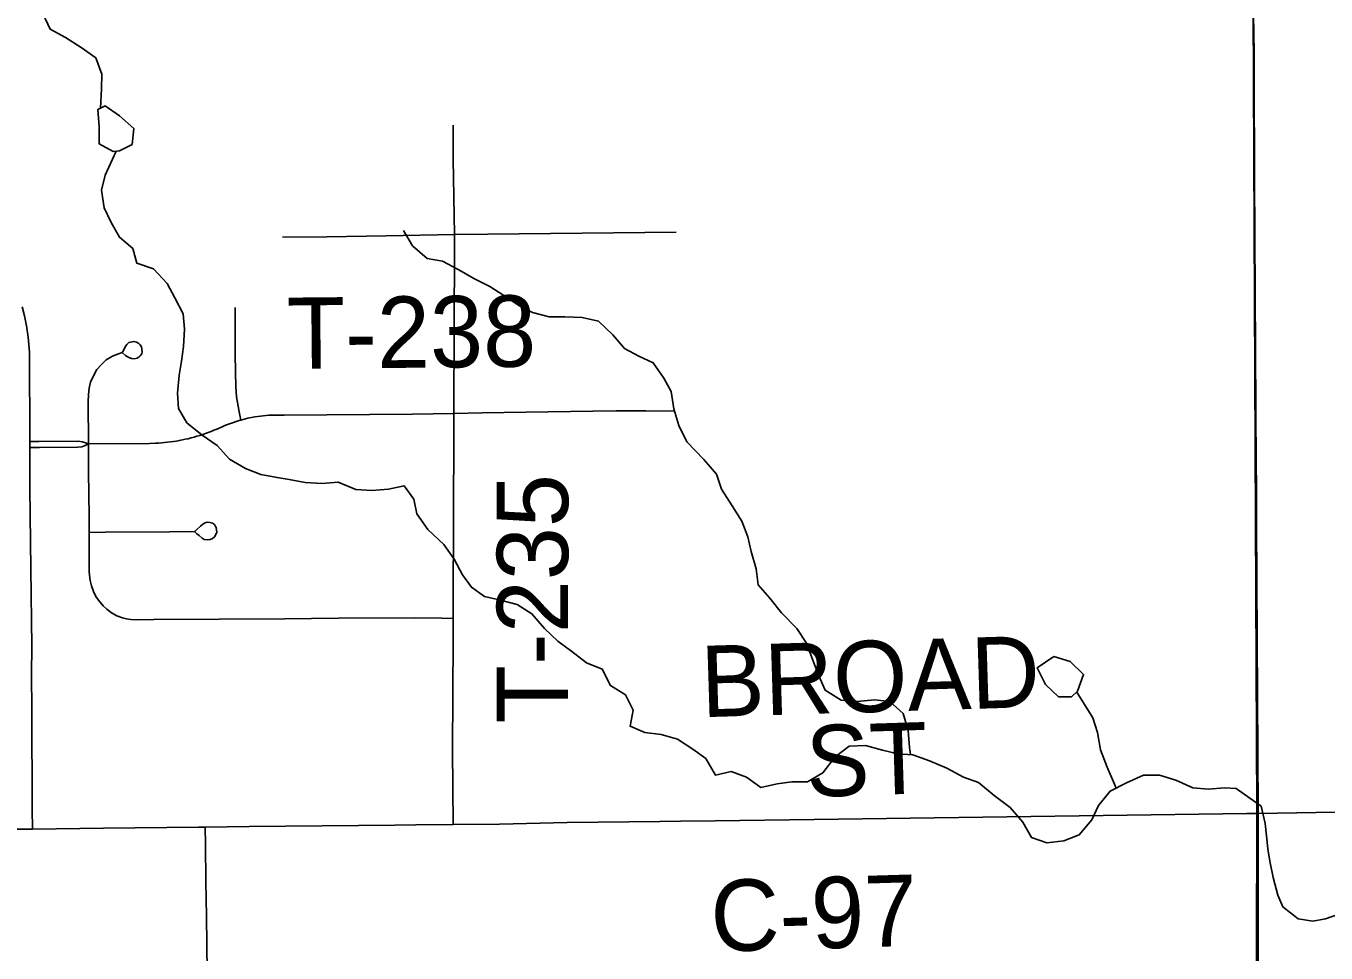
# Model space of a CAD drawing. Extents: x 0 to 34, y -5 to 22.
# Drawn here: x 3.028 to 4.064, y 18.997 to 19.735 of the extents above; entities that cross this region are included whole.
import ezdxf

# ---------------------------------------------------------------- set-up
doc = ezdxf.new("R2010")
doc.units = 0
for name, color, linetype in [('GM_X_City_Street', 7, 'Continuous'), ('GM_X_County_Road', 7, 'Continuous'), ('GM_X_County_Road_Text', 7, 'Continuous'), ('GM_X_Minor_Lake', 7, 'Continuous'), ('GM_X_Minor_River', 7, 'Continuous'), ('GM_X_Township_Road', 7, 'Continuous'), ('GM_X_Township_Road_Text', 7, 'Continuous'), ('GM_X_US_Route', 7, 'Continuous'), ('SC_Scratch2', 7, 'Continuous'), ('SH_Cut_Line', 7, 'Continuous')]:
    doc.layers.add(name, color=color, linetype=linetype)

msp = doc.modelspace()

# ---------------------------------------------------------------- linework, layer by layer
at = {"layer": 'GM_X_City_Street'}
for points in [[(3.1994, 19.4211), (3.1979, 19.4278), (3.1959, 19.4397), (3.1952, 19.4479), (3.195, 19.4593), (3.1949, 19.4741), (3.1949, 19.511)], [(3.1051, 19.4747), (3.1075, 19.4727), (3.1101, 19.4711), (3.1123, 19.4703), (3.1143, 19.47), (3.1168, 19.4704), (3.1184, 19.4716), (3.1191, 19.4723), (3.1203, 19.4741), (3.1207, 19.4756), (3.1201, 19.4795), (3.1192, 19.4811), (3.1179, 19.4823), (3.1163, 19.4833), (3.1141, 19.4839), (3.1101, 19.483), (3.1084, 19.4815), (3.1076, 19.4803), (3.1067, 19.4785), (3.1057, 19.4767), (3.1048, 19.475), (3.1018, 19.4741), (3.097, 19.4722), (3.0921, 19.4693), (3.0882, 19.4656), (3.0845, 19.4614), (3.0816, 19.456), (3.0796, 19.4514), (3.0784, 19.4466), (3.0778, 19.4417), (3.0776, 19.4361), (3.0778, 19.4022), (3.0778, 19.3801), (3.0784, 19.3444), (3.0785, 19.3318), (3.0784, 19.3238), (3.0784, 19.3007), (3.0787, 19.2976), (3.0793, 19.2935), (3.0803, 19.2891), (3.0819, 19.2848), (3.0839, 19.2808), (3.0858, 19.2777), (3.0896, 19.2734), (3.0926, 19.2707), (3.0963, 19.2678), (3.1006, 19.2653), (3.1049, 19.2637), (3.1082, 19.2628), (3.1116, 19.2624), (3.1171, 19.2622), (3.1299, 19.2624), (3.2342, 19.2629), (3.2771, 19.2634), (3.3376, 19.2638), (3.3592, 19.2635), (3.3685, 19.2632)], [(3.0778, 19.4022), (3.1265, 19.4026), (3.1313, 19.4028), (3.1337, 19.4029), (3.1361, 19.4031), (3.1385, 19.4033), (3.1409, 19.4035), (3.1432, 19.4038), (3.1456, 19.4041), (3.148, 19.4045), (3.1503, 19.4049), (3.1527, 19.4054), (3.155, 19.4059), (3.1574, 19.4064), (3.1597, 19.407), (3.162, 19.4076), (3.1643, 19.4083), (3.1666, 19.409), (3.1689, 19.4097), (3.1711, 19.4105), (3.1734, 19.4113), (3.1756, 19.4122), (3.1779, 19.4131), (3.1802, 19.4141), (3.1844, 19.4159), (3.1866, 19.4168), (3.1888, 19.4177), (3.1911, 19.4185), (3.1934, 19.4193), (3.1957, 19.42), (3.198, 19.4208), (3.1994, 19.4211)], [(3.0311, 19.4041), (3.0384, 19.4042), (3.0696, 19.4045), (3.0731, 19.404), (3.0756, 19.4032), (3.0778, 19.4022)], [(3.0311, 19.3993), (3.0389, 19.3993), (3.0695, 19.3996), (3.0725, 19.4), (3.0753, 19.401), (3.0778, 19.4022)], [(3.0785, 19.3318), (3.0913, 19.332), (3.1426, 19.3323), (3.1624, 19.3324), (3.1642, 19.3307), (3.166, 19.3292), (3.1686, 19.3271), (3.1701, 19.3261), (3.1726, 19.3258), (3.1748, 19.3261), (3.1767, 19.327), (3.1782, 19.3283), (3.1797, 19.3305), (3.1801, 19.332), (3.18, 19.3338), (3.1796, 19.3357), (3.1792, 19.3365), (3.1782, 19.3381), (3.1766, 19.3392), (3.1746, 19.3396), (3.1726, 19.3398), (3.1708, 19.3393), (3.1689, 19.3383), (3.1672, 19.3367), (3.1643, 19.3341), (3.1628, 19.3328)]]:
    msp.add_lwpolyline(points, dxfattribs=at)
at = {"layer": 'GM_X_County_Road'}
for p, q in [((4.0094, 19.1079), (5.0808, 19.1246)), ((4.0094, 19.1079), (4.0094, 19.109)), ((4.0094, 19.106), (4.0094, 19.1079))]:
    msp.add_line(p, q, dxfattribs=at)
for points in [[(4.0094, 19.109), (4.0093, 19.1164), (4.0088, 19.1574), (4.0091, 19.2396), (4.0087, 19.3027), (4.0085, 19.3626), (4.008, 19.4228), (4.0077, 19.4596), (4.0076, 19.4835), (4.0073, 19.5429), (4.0071, 19.6027), (4.0067, 19.7063), (4.0065, 19.7364)], [(3.0332, 19.0954), (3.033, 19.1116), (3.0327, 19.1905), (3.0326, 19.2185), (3.0328, 19.2411), (3.0321, 19.3027), (3.0313, 19.3672), (3.0311, 19.3993), (3.0311, 19.4041), (3.0309, 19.4754), (3.0299, 19.4872), (3.0286, 19.4962), (3.027, 19.5043), (3.0251, 19.5114)], [(3.3388, 19.0988), (3.3685, 19.0991), (3.4055, 19.0995), (3.4594, 19.1006), (3.5333, 19.1016), (3.5496, 19.1018)], [(3.5496, 19.1018), (3.5773, 19.102), (3.6562, 19.1031), (3.8864, 19.1062), (4.0009, 19.108), (4.0094, 19.1079)], [(4.006, 17.7317), (4.0066, 17.8453), (4.0073, 17.9463), (4.0073, 17.9752), (4.0071, 18.0115), (4.0072, 18.0269), (4.0075, 18.0589), (4.0078, 18.0995), (4.0081, 18.1404), (4.0084, 18.1839), (4.0089, 18.2523), (4.009, 18.313), (4.0093, 18.378), (4.0094, 18.3882), (4.0093, 18.3934), (4.0098, 18.5685), (4.0093, 18.903), (4.0096, 18.9356), (4.0094, 18.9697), (4.0092, 19.0147), (4.0095, 19.0414), (4.0094, 19.106)], [(2.761, 19.0917), (2.787, 19.0924), (2.8153, 19.093), (2.8209, 19.0932), (2.8356, 19.0934), (2.8825, 19.0943), (2.9402, 19.0953), (3.0332, 19.0954), (3.0899, 19.0962), (3.1657, 19.0969), (3.1708, 19.0969), (3.206, 19.0975), (3.322, 19.0985), (3.3388, 19.0988)]]:
    msp.add_lwpolyline(points, dxfattribs=at)
at = {"layer": 'GM_X_Minor_Lake'}
for points in [[(3.0911, 19.6714), (3.0854, 19.6686), (3.0863, 19.6549), (3.0865, 19.6412), (3.0977, 19.6352)], [(3.0911, 19.6714), (3.0854, 19.6686), (3.0863, 19.6549), (3.0865, 19.6412), (3.0977, 19.6352)], [(3.0977, 19.6352), (3.1025, 19.6357), (3.1127, 19.6408), (3.1141, 19.6534), (3.1026, 19.6635), (3.0911, 19.6714)], [(3.0977, 19.6352), (3.1025, 19.6357), (3.1127, 19.6408), (3.1141, 19.6534), (3.1026, 19.6635), (3.0911, 19.6714)], [(3.8471, 19.2329), (3.8339, 19.224), (3.8405, 19.2107), (3.8509, 19.2009), (3.8611, 19.2007)], [(3.8471, 19.2329), (3.8339, 19.224), (3.8405, 19.2107), (3.8509, 19.2009), (3.8612, 19.2007)], [(3.8611, 19.2007), (3.8661, 19.2053), (3.8708, 19.2187), (3.8601, 19.2288), (3.8471, 19.2329)], [(3.8612, 19.2007), (3.8661, 19.2053), (3.8708, 19.2187), (3.8601, 19.2288), (3.8471, 19.2329)]]:
    msp.add_lwpolyline(points, dxfattribs=at)
at = {"layer": 'GM_X_Minor_River'}
for points in [[(3.0876, 19.6697), (3.0883, 19.685), (3.0885, 19.6968), (3.0838, 19.7097), (3.072, 19.7179), (3.0597, 19.7258), (3.0475, 19.7325), (3.0416, 19.745)], [(3.9924, 19.1279), (3.9832, 19.1282), (3.9703, 19.1273), (3.9578, 19.1283), (3.9444, 19.1343), (3.9314, 19.1383), (3.9185, 19.1385), (3.9049, 19.1323), (3.892, 19.1257), (3.8827, 19.1142), (3.8775, 19.1027), (3.8673, 19.0908), (3.8552, 19.0861), (3.8415, 19.0844), (3.8293, 19.0888), (3.8224, 19.1009), (3.8123, 19.1126), (3.7997, 19.1223), (3.787, 19.1325), (3.7752, 19.1369), (3.7618, 19.144), (3.7481, 19.1499), (3.7347, 19.1547), (3.7229, 19.1553), (3.7107, 19.1582), (3.697, 19.1619), (3.6841, 19.1614), (3.6728, 19.1529), (3.663, 19.1402), (3.6509, 19.1332), (3.6384, 19.1331), (3.6266, 19.1314), (3.6137, 19.1286), (3.6022, 19.1368), (3.59, 19.1413), (3.5775, 19.1385), (3.5698, 19.1517), (3.5594, 19.1592), (3.5472, 19.167), (3.5342, 19.1707), (3.5213, 19.1725), (3.5094, 19.1773), (3.5119, 19.1902), (3.5057, 19.2023), (3.4939, 19.2098), (3.4873, 19.2227), (3.4747, 19.2279), (3.4631, 19.2369), (3.452, 19.2451), (3.4413, 19.2553), (3.4313, 19.2669), (3.4194, 19.2744), (3.4061, 19.2777), (3.3935, 19.2806), (3.3831, 19.2881), (3.3758, 19.2979), (3.3692, 19.3104), (3.3611, 19.3221), (3.3484, 19.3341), (3.3395, 19.3466), (3.3371, 19.3583), (3.3294, 19.3689), (3.3169, 19.3661), (3.3036, 19.3652), (3.291, 19.3658), (3.2769, 19.3717), (3.264, 19.3708), (3.2507, 19.3714), (3.2377, 19.3739), (3.2282, 19.3754), (3.2153, 19.3779), (3.203, 19.3827), (3.1904, 19.3902), (3.1804, 19.4011), (3.1685, 19.4093), (3.1563, 19.4191), (3.1497, 19.4304), (3.1488, 19.4426), (3.1501, 19.457), (3.1519, 19.4681), (3.1537, 19.4799), (3.1543, 19.4936), (3.1534, 19.5058), (3.1468, 19.5186), (3.1406, 19.53), (3.1298, 19.5417), (3.1164, 19.5461), (3.1133, 19.5578), (3.1025, 19.5668), (3.0959, 19.5786), (3.0905, 19.5903), (3.0884, 19.6044), (3.0913, 19.6162), (3.0999, 19.6354)], [(3.7328, 19.1548), (3.732, 19.1604), (3.7311, 19.1741), (3.7271, 19.1874), (3.7164, 19.1971), (3.7042, 19.1985), (3.6905, 19.1972), (3.6776, 19.1982), (3.665, 19.206), (3.6599, 19.2174), (3.6552, 19.2299), (3.6501, 19.2435), (3.6424, 19.2553), (3.6301, 19.2677), (3.6208, 19.2794), (3.6116, 19.2899), (3.6099, 19.3028), (3.6059, 19.3165), (3.6032, 19.3282), (3.5985, 19.3408), (3.5907, 19.3528), (3.5822, 19.3661), (3.5783, 19.3782), (3.5683, 19.3899), (3.5548, 19.4038), (3.5482, 19.417), (3.5442, 19.4303), (3.5422, 19.444), (3.5364, 19.4546), (3.5279, 19.4667), (3.5164, 19.4722), (3.5049, 19.4782), (3.4957, 19.4891), (3.4842, 19.5), (3.4712, 19.5029), (3.4575, 19.5035), (3.445, 19.5034), (3.4316, 19.507), (3.4213, 19.5122), (3.409, 19.5205), (3.3976, 19.5276), (3.385, 19.5339), (3.3731, 19.541), (3.3601, 19.5477), (3.3479, 19.5498), (3.336, 19.56), (3.329, 19.5721)], [(3.8967, 19.1281), (3.8954, 19.1311), (3.8895, 19.1447), (3.8844, 19.1587), (3.882, 19.1724), (3.8781, 19.1841), (3.8654, 19.2046)], [(3.9924, 19.1279), (4.0123, 19.1136), (4.0154, 19.0999), (4.0165, 19.09), (4.0177, 19.0797), (4.0193, 19.0699), (4.022, 19.057), (4.0255, 19.0429), (4.0297, 19.0334), (4.0419, 19.024), (4.0536, 19.0222), (4.0635, 19.0241), (4.0794, 19.0295)]]:
    msp.add_lwpolyline(points, dxfattribs=at)
at = {"layer": 'GM_X_Township_Road'}
msp.add_line((3.3685, 19.2734), (3.3687, 19.3456), dxfattribs=at)
for points in [[(3.3687, 19.3456), (3.3689, 19.4101), (3.369, 19.4265), (3.3694, 19.4959), (3.3695, 19.5573), (3.3695, 19.5689), (3.3685, 19.629), (3.3686, 19.656)], [(3.2326, 19.5669), (3.2677, 19.5671), (3.315, 19.5679), (3.3695, 19.5689), (3.3961, 19.5694), (3.5463, 19.571)], [(3.1994, 19.4211), (3.2048, 19.4227), (3.2104, 19.4238), (3.2151, 19.4244), (3.2215, 19.425), (3.23, 19.4252), (3.2339, 19.4252)], [(3.2339, 19.4252), (3.3361, 19.426), (3.369, 19.4265), (3.3915, 19.427), (3.4264, 19.4274), (3.4797, 19.4283), (3.4984, 19.4286), (3.5221, 19.4285), (3.5453, 19.4282)], [(3.3685, 19.0991), (3.368, 19.1584), (3.3684, 19.2471), (3.3685, 19.2632), (3.3685, 19.2734)], [(3.1738, 18.5937), (3.1737, 18.6749), (3.1733, 18.7339), (3.1729, 18.7623), (3.1725, 18.7883), (3.1727, 18.8567), (3.1729, 18.9424), (3.1732, 18.9596), (3.1726, 18.9813), (3.1719, 19.026), (3.1715, 19.0536), (3.1711, 19.0834), (3.1708, 19.0969)]]:
    msp.add_lwpolyline(points, dxfattribs=at)
at = {"layer": 'GM_X_US_Route'}
for points in [[(4.0056, 17.7327), (4.0095, 18.3868), (4.0098, 19.1097), (4.005, 19.9814), (4.0049, 20.0266), (4.0047, 20.1034), (4.0052, 20.1906), (4.0053, 20.2144), (4.0055, 20.2299), (4.0039, 20.4099), (4.0031, 20.5369), (4.0016, 20.728), (4.0011, 20.7857), (4.0002, 20.8844), (4.0002, 20.9), (2.1, 20.9), (2.1, 16.5221)], [(8.9, 20.9), (4.0002, 20.9), (4.0002, 20.8844), (4.0011, 20.7857), (4.0016, 20.728), (4.0031, 20.5369), (4.0039, 20.4099), (4.0055, 20.2299), (4.0053, 20.2144), (4.0052, 20.1906), (4.0047, 20.1034), (4.0049, 20.0266), (4.005, 19.9814), (4.0098, 19.1097), (4.0095, 18.3868), (4.0056, 17.7327)]]:
    msp.add_lwpolyline(points, dxfattribs=at)
at = {"layer": 'SC_Scratch2'}
msp.add_lwpolyline([(8.9, 20.9), (4.0005, 20.9), (4.0011, 20.7857), (4.0016, 20.728), (4.0031, 20.5369), (4.0054, 20.2251), (4.0052, 20.1906), (4.005, 20.1517), (4.005, 19.9814), (4.0088, 19.1096), (4.0056, 17.7327)], dxfattribs=at)
at = {"layer": 'SH_Cut_Line'}
for points in [[(4.0056, 17.7327), (4.0095, 18.3868), (4.0098, 19.1097), (4.005, 19.9814), (4.0049, 20.0266), (4.0047, 20.1034), (4.0052, 20.1906), (4.0053, 20.2144), (4.0055, 20.2299), (4.0039, 20.4099), (4.0031, 20.5369), (4.0016, 20.728), (4.0011, 20.7857), (4.0002, 20.8844), (4.0002, 20.9), (2.1, 20.9), (2.1, 16.5221)], [(8.9, 20.9), (4.0002, 20.9), (4.0002, 20.8844), (4.0011, 20.7857), (4.0016, 20.728), (4.0031, 20.5369), (4.0039, 20.4099), (4.0055, 20.2299), (4.0053, 20.2144), (4.0052, 20.1906), (4.0047, 20.1034), (4.0049, 20.0266), (4.005, 19.9814), (4.0098, 19.1097), (4.0095, 18.3868), (4.0056, 17.7327)]]:
    msp.add_lwpolyline(points, dxfattribs=at)

# ---------------------------------------------------------------- texts
at = {"layer": 'GM_X_County_Road_Text'}
for s, rotation, p in [('BROAD', 1.7652, (3.5666, 19.1845)), ('ST', 1.7727, (3.6503, 19.121)), ('C-97', 1.714, (3.5744, 18.9977))]:
    msp.add_text(s, height=0.05682, rotation=rotation, dxfattribs=at).set_placement(p)
at = {"layer": 'GM_X_Township_Road_Text'}
for s, rotation, p in [('T-238', 0.5623, (3.2363, 19.4619)), ('T-235', 90, (3.4601, 19.1797))]:
    msp.add_text(s, height=0.05682, rotation=rotation, dxfattribs=at).set_placement(p)

doc.saveas('drawing.dxf')
